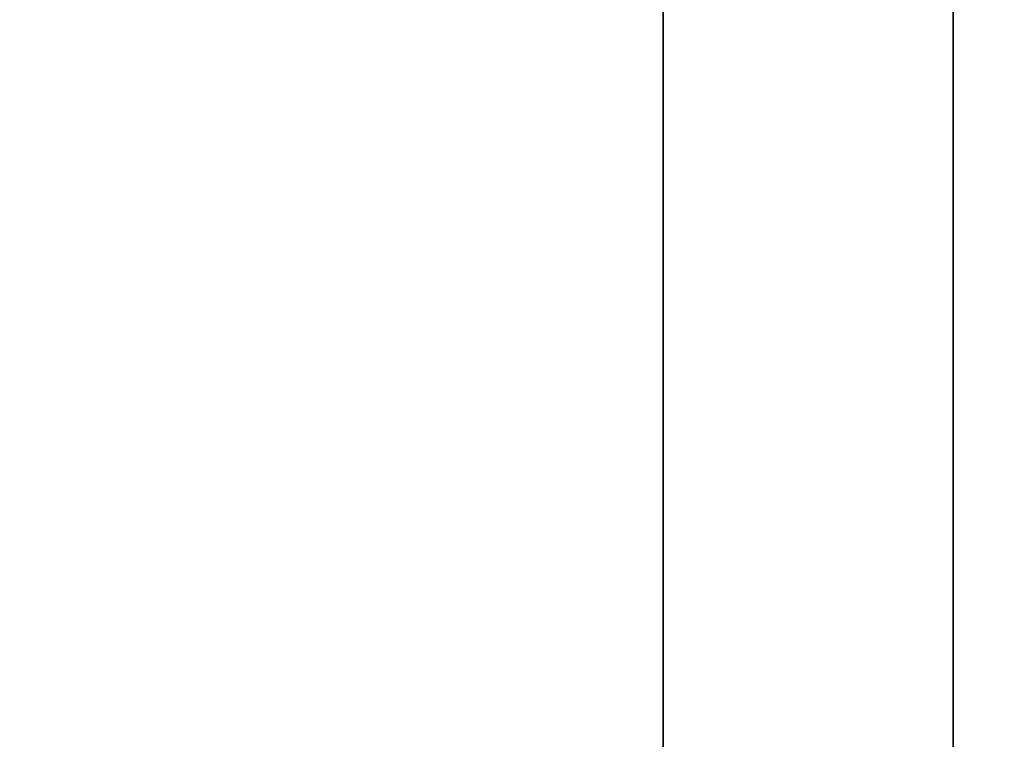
# Model space of a CAD drawing. Header units: millimetres. Extents: x -503 to 6703, y -110 to 249.
# Tile 884 of 1056: x 3409.67 to 3414.76, y 10.59 to 14.32. Entities that reach past the tile are written whole.
import ezdxf

# ---------------------------------------------------------------- set-up
doc = ezdxf.new("R2010")
doc.units = ezdxf.units.MM
doc.layers.add('151', color=7, linetype='Continuous', true_color=0xffffff)

# ---------------------------------------------------------------- blocks, each defined once
blk = doc.blocks.new('UG_SURFACE_003')
at = {"layer": '151', "color": 252, "linetype": 'Continuous', "lineweight": 35}
for points in [[(3602.5, -9.3, 2212.25), (3602.5, 230.4, 2212.25), (2397.5, 230.4, 2212.25), (2397.5, -9.3, 2212.25)], [(2547.4999, -9.3, 2062.2499), (2547.4999, 230.4, 2062.2499), (3452.5001, 230.4, 2062.2499), (3452.5001, -9.3, 2062.2499)]]:
    blk.add_3dface(points, dxfattribs=at)
blk = doc.blocks.new('UG_SURFACE_286')
at = {"layer": '151', "color": 252, "linetype": 'Continuous', "lineweight": 35}
for points in [[(2585.5, -26.22, 2021.75), (3414.5, -26.22, 2021.75), (3414.5, 62.62, 2021.75), (2585.5, 62.62, 2021.75)], [(2586.9999, -26.22, 2020.2501), (2586.9999, 62.62, 2020.2501), (3413.0001, 62.62, 2020.2501), (3413.0001, -26.22, 2020.2501)], [(3413.0001, -26.22, 2020.2501), (3413.0001, 62.62, 2020.2501), (3414.5, 62.62, 2021.75), (3414.5, -26.22, 2021.75)]]:
    blk.add_3dface(points, dxfattribs=at)
blk = doc.blocks.new('UG_SURFACE_287')
at = {"layer": '151', "color": 252, "linetype": 'Continuous', "lineweight": 35}
for points in [[(3413.0001, 62.62, 2020.2501), (3413.0001, 62.62, -7.75), (3413.0001, -26.22, -7.75), (3413.0001, -26.22, 2020.2501)], [(3413.0001, -26.22, -7.75), (3413.0001, 62.62, -7.75), (3414.5, 62.62, -7.75), (3414.5, -26.22, -7.75)], [(3413.0001, 62.62, 2020.2501), (3413.0001, -26.22, 2020.2501), (3414.5, -26.22, 2021.75), (3414.5, 62.62, 2021.75)], [(3414.5, 62.62, 2021.75), (3414.5, -26.22, 2021.75), (3414.5, -26.22, -7.75), (3414.5, 62.62, -7.75)]]:
    blk.add_3dface(points, dxfattribs=at)

msp = doc.modelspace()

# ---------------------------------------------------------------- linework, layer by layer
at = {"layer": '151', "color": 251, "linetype": 'Continuous', "lineweight": -3, "true_color": 0x636466}
for p, q in [((3413, -26.22, 2020.25), (3413, 62.62, 2020.25)), ((3413, -26.22, -7.75), (3413, 62.62, -7.75)), ((3413, -26.22, 2020.25), (3413, 62.62, 2020.25)), ((3414.5, -26.22, 2021.75), (3414.5, 62.62, 2021.75)), ((3414.5, -26.22, -7.75), (3414.5, 62.62, -7.75)), ((3414.5, -26.22, 2021.75), (3414.5, 62.62, 2021.75))]:
    msp.add_line(p, q, dxfattribs=at)

# ---------------------------------------------------------------- block references
for name in ['UG_SURFACE_003', 'UG_SURFACE_286', 'UG_SURFACE_287']:
    msp.add_blockref(name, (0, 0), dxfattribs=at)

doc.saveas('drawing.dxf')
